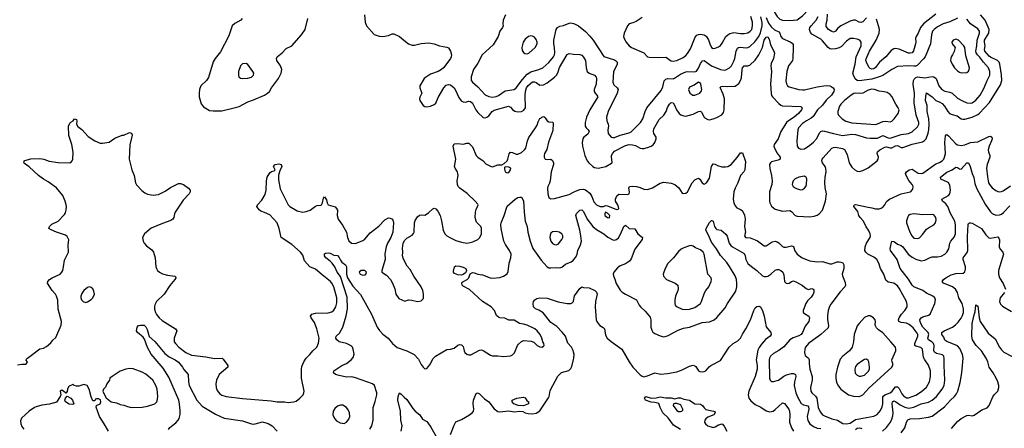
# Model space of a CAD drawing. Header units: inches. Extents: x 1834610 to 2027685, y 642842 to 774116.
# Tile 463 of 632: x 1933928 to 1944721, y 735162 to 739635. Entities that reach past the tile are written whole.
import ezdxf

# ---------------------------------------------------------------- set-up
doc = ezdxf.new("R2010")
doc.units = ezdxf.units.IN
doc.header["$MEASUREMENT"] = 0
doc.layers.add('B9733', color=7, linetype='Continuous')
doc.layers.add('B9743', color=7, linetype='Continuous')

msp = doc.modelspace()

# ---------------------------------------------------------------- linework, layer by layer
at = {"layer": 'B9733', "color": 5}
for points, elevation in [([(1937709, 739689), (1937715, 739610), (1937728, 739568), (1937814, 739474), (1937870, 739456), (1937910, 739453), (1937970, 739464), (1938010, 739482), (1938030, 739482), (1938090, 739453), (1938156, 739396), (1938190, 739372), (1938230, 739358), (1938255, 739355), (1938330, 739376), (1938410, 739384), (1938470, 739373), (1938530, 739348), (1938610, 739336), (1938630, 739326), (1938650, 739291), (1938660, 739250), (1938659, 739230), (1938650, 739210), (1938622, 739170), (1938572, 739108), (1938551, 739090), (1938515, 739070), (1938430, 739038), (1938376, 739004), (1938361, 738990), (1938315, 738910), (1938315, 738890), (1938335, 738830), (1938314, 738786), (1938310, 738770), (1938313, 738750), (1938350, 738695), (1938370, 738686), (1938390, 738682), (1938430, 738689), (1938470, 738706), (1938490, 738720), (1938517, 738783), (1938577, 738890), (1938602, 738918), (1938630, 738927), (1938650, 738921), (1938690, 738888), (1938705, 738865), (1938742, 738782), (1938768, 738748), (1938790, 738736), (1938810, 738734), (1938850, 738743), (1938870, 738741), (1938890, 738722), (1938927, 738650), (1938950, 738620), (1939010, 738564), (1939030, 738560), (1939050, 738568), (1939070, 738584), (1939107, 738630), (1939130, 738645), (1939288, 738688), (1939310, 738678), (1939331, 738651), (1939355, 738635), (1939390, 738627), (1939430, 738630), (1939456, 738644), (1939472, 738670), (1939468, 738808), (1939471, 738849), (1939484, 738890), (1939503, 738917), (1939550, 738954), (1939570, 738957), (1939590, 738949), (1939630, 738920), (1939670, 738923), (1939710, 738943), (1939790, 739005), (1939812, 739028), (1939826, 739054), (1939846, 739114), (1939930, 739256), (1939950, 739267), (1939999, 739259), (1940000, 739258)], 520), ([(1939252, 739690), (1939229, 739630), (1939223, 739590), (1939226, 739570), (1939219, 739550), (1939193, 739510), (1939172, 739450), (1939118, 739362), (1938999, 739250), (1938950, 739158), (1938904, 739090), (1938876, 739010), (1938877, 738970), (1938890, 738950), (1938950, 738900), (1939030, 738812), (1939070, 738794), (1939110, 738789), (1939150, 738793), (1939176, 738804), (1939250, 738857), (1939350, 738872), (1939370, 738889), (1939440, 738980), (1939490, 739038), (1939530, 739063), (1939618, 739090), (1939664, 739110), (1939730, 739166), (1939780, 739230), (1939790, 739250), (1939793, 739273), (1939791, 739331), (1939784, 739370), (1939785, 739410), (1939808, 739530), (1939823, 739550), (1939850, 739565), (1939890, 739571), (1939950, 739596), (1939970, 739600), (1940000, 739593)], 540), ([(1936368, 739650), (1936353, 739630), (1936286, 739594), (1936258, 739570), (1936220, 739460), (1936130, 739284), (1936069, 739211), (1936047, 739173), (1935999, 739001), (1935977, 738970), (1935914, 738910), (1935899, 738870), (1935894, 738830), (1935896, 738790), (1935916, 738716), (1935943, 738683), (1936010, 738641), (1936050, 738636), (1936143, 738637), (1936310, 738678), (1936334, 738686), (1936430, 738737), (1936490, 738757), (1936610, 738809), (1936645, 738830), (1936666, 738850), (1936689, 738890), (1936764, 738990), (1936794, 739050), (1936801, 739090), (1936788, 739130), (1936747, 739190), (1936743, 739210), (1936750, 739230), (1936807, 739273), (1936850, 739319), (1936910, 739350), (1937018, 739470), (1937056, 739530), (1937087, 739650)], 520), ([(1933905, 735855), (1933950, 735864), (1933990, 735865), (1934002, 735870), (1934012, 735890), (1933995, 735910), (1934014, 735930), (1934149, 736031), (1934190, 736038), (1934223, 736057), (1934270, 736098), (1934290, 736125), (1934323, 736157), (1934381, 736290), (1934387, 736330), (1934350, 736466), (1934345, 736565), (1934333, 736610), (1934321, 736630), (1934285, 736670), (1934233, 736750), (1934237, 736770), (1934253, 736790), (1934284, 736810), (1934371, 736849), (1934389, 736870), (1934400, 736890), (1934409, 736930), (1934418, 737002), (1934464, 737090), (1934461, 737170), (1934466, 737226), (1934450, 737262), (1934430, 737277), (1934330, 737310), (1934274, 737334), (1934249, 737350), (1934253, 737370), (1934282, 737398), (1934350, 737431), (1934419, 737501), (1934430, 737521), (1934438, 737550), (1934442, 737590), (1934439, 737610), (1934427, 737650), (1934400, 737710), (1934330, 737794), (1934241, 737861), (1934190, 737890), (1934134, 737930), (1934030, 738025), (1933982, 738062), (1933975, 738070), (1933976, 738084), (1933978, 738090), (1933986, 738094), (1934050, 738113), (1934150, 738115), (1934191, 738110), (1934250, 738088), (1934349, 738071), (1934470, 738067), (1934490, 738071), (1934504, 738090), (1934509, 738110), (1934514, 738186), (1934501, 738270), (1934468, 738368), (1934462, 738470), (1934478, 738502), (1934490, 738515), (1934513, 738527), (1934529, 738551), (1934550, 738542), (1934555, 738530), (1934551, 738490), (1934565, 738466), (1934610, 738435), (1934677, 738357), (1934750, 738308), (1934810, 738284), (1934837, 738283), (1934910, 738295), (1934970, 738339), (1935050, 738371), (1935070, 738371), (1935130, 738399), (1935153, 738393), (1935160, 738370), (1935134, 738266), (1935129, 738109), (1935158, 737990), (1935182, 737930), (1935196, 737850), (1935210, 737827), (1935267, 737767), (1935300, 737740), (1935330, 737727), (1935390, 737716), (1935450, 737723), (1935523, 737757), (1935582, 737798), (1935670, 737843), (1935690, 737843), (1935725, 737830), (1935778, 737790), (1935796, 737770), (1935795, 737750), (1935785, 737730), (1935721, 737659), (1935634, 737530), (1935625, 737510), (1935617, 737470), (1935606, 737450), (1935584, 737436), (1935494, 737406), (1935370, 737354), (1935297, 737290), (1935273, 737250), (1935283, 737210), (1935293, 737190), (1935319, 737159), (1935375, 737115), (1935394, 737090), (1935413, 737030), (1935422, 736930), (1935427, 736910), (1935440, 736890), (1935462, 736870), (1935493, 736853), (1935550, 736838), (1935628, 736828), (1935638, 736818), (1935639, 736810), (1935629, 736790), (1935573, 736727), (1935510, 736632), (1935429, 736551), (1935410, 736515), (1935405, 736490), (1935405, 736465), (1935416, 736430), (1935427, 736407), (1935456, 736370), (1935490, 736343), (1935636, 736250), (1935649, 736230), (1935621, 736150), (1935623, 736110), (1935635, 736090), (1935673, 736050), (1935750, 735991), (1935810, 735964), (1935970, 735943), (1936065, 735925), (1936148, 735928), (1936160, 735920), (1936208, 735850), (1936208, 735830), (1936114, 735750), (1936084, 735690), (1936077, 735650), (1936080, 735610), (1936094, 735574), (1936121, 735541), (1936145, 735525), (1936190, 735509), (1936370, 735487), (1936684, 735464), (1936750, 735453), (1936830, 735450), (1936870, 735444), (1936930, 735450), (1936960, 735460), (1937000, 735490), (1937034, 735530), (1937044, 735550), (1937046, 735570), (1937017, 735710), (1937017, 735810), (1937022, 735838), (1937043, 735890), (1937068, 735930), (1937110, 735969), (1937140, 736010), (1937184, 736050), (1937205, 736095), (1937210, 736150), (1937186, 736250), (1937159, 736319), (1937123, 736370), (1937115, 736390), (1937130, 736410), (1937170, 736423), (1937310, 736426), (1937350, 736438), (1937370, 736454), (1937392, 736490), (1937403, 736537), (1937405, 736590), (1937373, 736710), (1937351, 736750), (1937335, 736770), (1937242, 736842), (1937170, 736906), (1937110, 736931), (1937050, 736994), (1937030, 737056), (1937005, 737090), (1936910, 737175), (1936794, 737250), (1936771, 737351), (1936750, 737410), (1936670, 737498), (1936610, 737526), (1936570, 737538), (1936553, 737553), (1936529, 737590), (1936535, 737610), (1936582, 737658), (1936617, 737723), (1936630, 737770), (1936633, 737870), (1936642, 737910), (1936670, 737959), (1936690, 737975), (1936719, 737981), (1936729, 737990), (1936710, 738030), (1936730, 738050), (1936770, 738059), (1936796, 738050), (1936800, 738030), (1936778, 737982), (1936765, 737935), (1936764, 737884), (1936785, 737785), (1936870, 737607), (1936890, 737589), (1936970, 737544), (1937030, 737530), (1937070, 737534), (1937113, 737550), (1937170, 737593), (1937190, 737601), (1937230, 737605), (1937237, 737610), (1937249, 737630), (1937258, 737682), (1937270, 737695), (1937290, 737662), (1937298, 737630), (1937310, 737610), (1937386, 737586), (1937402, 737570), (1937410, 737550), (1937409, 737490), (1937419, 737450), (1937466, 737386), (1937511, 737310), (1937521, 737250), (1937535, 737215), (1937565, 737190), (1937610, 737186), (1937690, 737218), (1937710, 737234), (1937770, 737301), (1937866, 737374), (1937930, 737443), (1937970, 737466), (1937990, 737463), (1938013, 737450), (1938022, 737430), (1938025, 737410), (1938017, 737310), (1937996, 737250), (1937959, 737190), (1937944, 737150), (1937931, 737071), (1937935, 737010), (1937896, 736890), (1937898, 736870), (1937950, 736839), (1937992, 736792), (1938016, 736750), (1938042, 736690), (1938053, 736630), (1938084, 736584), (1938150, 736555), (1938190, 736567), (1938226, 736566), (1938290, 736551), (1938330, 736557), (1938350, 736578), (1938355, 736590), (1938356, 736630), (1938347, 736670), (1938329, 736710), (1938247, 736827), (1938210, 736902), (1938177, 736937), (1938135, 737015), (1938124, 737050), (1938127, 737090), (1938123, 737130), (1938132, 737190), (1938150, 737223), (1938170, 737242), (1938230, 737276), (1938246, 737294), (1938251, 737310), (1938255, 737410), (1938264, 737436), (1938290, 737479), (1938310, 737495), (1938330, 737499), (1938370, 737495), (1938410, 737520), (1938456, 737564), (1938470, 737571), (1938490, 737564), (1938510, 737541), (1938537, 737490), (1938553, 737434), (1938570, 737330), (1938590, 737290), (1938610, 737268), (1938650, 737246), (1938710, 737219), (1938770, 737200), (1938830, 737190), (1938865, 737195), (1938896, 737204), (1938951, 737229), (1938970, 737246), (1938991, 737289), (1938992, 737352), (1938983, 737370), (1938937, 737417), (1938930, 737430), (1938922, 737470), (1938924, 737530), (1938930, 737556), (1938948, 737590), (1938953, 737610), (1938950, 737616), (1938922, 737650), (1938832, 737732), (1938754, 737790), (1938735, 737810), (1938726, 737830), (1938723, 737870), (1938734, 737930), (1938732, 737948), (1938728, 737970), (1938703, 738010), (1938695, 738030), (1938708, 738110), (1938679, 738250), (1938690, 738276), (1938730, 738281), (1938790, 738273), (1938830, 738285), (1938850, 738283), (1938870, 738267), (1938890, 738242), (1938930, 738150), (1938950, 738129), (1939008, 738090), (1939037, 738057), (1939090, 738031), (1939110, 738026), (1939170, 738046), (1939213, 738047), (1939240, 738061), (1939270, 738091), (1939279, 738110), (1939292, 738168), (1939310, 738184), (1939330, 738181), (1939370, 738163), (1939390, 738162), (1939430, 738181), (1939463, 738210), (1939475, 738230), (1939493, 738310), (1939510, 738346), (1939583, 738450), (1939600, 738480), (1939610, 738516), (1939630, 738553), (1939642, 738558), (1939650, 738570), (1939675, 738575), (1939690, 738562), (1939710, 738530), (1939730, 738519), (1939772, 738512), (1939776, 738496), (1939773, 738430), (1939768, 738410), (1939726, 738294), (1939706, 738214), (1939682, 738170), (1939676, 738150), (1939678, 738130), (1939689, 738109), (1939710, 738104), (1939750, 738107), (1939770, 738093), (1939778, 738070), (1939778, 738050), (1939754, 737970), (1939744, 737870), (1939736, 737844), (1939718, 737810), (1939715, 737790), (1939716, 737730), (1939730, 737690), (1939750, 737673), (1939790, 737677), (1939950, 737722), (1940000, 737747)], 480), ([(1937767, 735153), (1937788, 735190), (1937801, 735250), (1937801, 735390), (1937826, 735454), (1937843, 735530), (1937843, 735550), (1937816, 735630), (1937794, 735650), (1937610, 735716), (1937570, 735725), (1937510, 735723), (1937430, 735740), (1937390, 735752), (1937367, 735770), (1937370, 735790), (1937459, 735850), (1937510, 735872), (1937560, 735910), (1937583, 735937), (1937595, 735975), (1937585, 736030), (1937576, 736050), (1937563, 736063), (1937509, 736090), (1937429, 736110), (1937403, 736130), (1937394, 736150), (1937397, 736170), (1937435, 736205), (1937471, 736270), (1937505, 736395), (1937520, 736470), (1937516, 736596), (1937443, 736823), (1937408, 736870), (1937382, 736930), (1937354, 736970), (1937333, 736993), (1937285, 737030), (1937270, 737050), (1937270, 737071), (1937282, 737078), (1937310, 737083), (1937330, 737078), (1937370, 737057), (1937410, 737052), (1937430, 737033), (1937443, 737003), (1937461, 736981), (1937500, 736950), (1937511, 736931), (1937511, 736850), (1937522, 736810), (1937579, 736719), (1937665, 736625), (1937784, 736410), (1937848, 736268), (1937871, 736231), (1937910, 736193), (1937968, 736150), (1938016, 736090), (1938067, 736047), (1938170, 736010), (1938251, 735971), (1938299, 735919), (1938330, 735862), (1938350, 735832), (1938370, 735812), (1938390, 735818), (1938410, 735839), (1938430, 735866), (1938458, 735922), (1938487, 735953), (1938610, 736024), (1938650, 736027), (1938690, 736039), (1938730, 736073), (1938750, 736081), (1938770, 736074), (1938790, 736056), (1938798, 736030), (1938799, 736010), (1938809, 735990), (1938830, 735973), (1938850, 735967), (1938872, 735968), (1938970, 736016), (1938990, 736020), (1939010, 736012), (1939090, 735961), (1939110, 735954), (1939170, 735955), (1939230, 735947), (1939310, 735956), (1939330, 735965), (1939352, 735988), (1939386, 736070), (1939396, 736084), (1939427, 736113), (1939450, 736124), (1939536, 736116), (1939564, 736104), (1939601, 736070), (1939630, 736054), (1939650, 736051), (1939670, 736061), (1939678, 736070), (1939675, 736090), (1939662, 736110), (1939651, 736150), (1939632, 736190), (1939600, 736230), (1939575, 736250), (1939490, 736291), (1939450, 736303), (1939408, 736308), (1939350, 736344), (1939290, 736344), (1939246, 736366), (1939191, 736371), (1939177, 736377), (1939156, 736396), (1939133, 736450), (1939095, 736490), (1939001, 736550), (1938860, 736680), (1938790, 736719), (1938780, 736730), (1938773, 736750), (1938779, 736761), (1938832, 736790), (1938850, 736810), (1938867, 736853), (1938890, 736867), (1938910, 736864), (1938950, 736848), (1939003, 736843), (1939087, 736810), (1939114, 736806), (1939190, 736813), (1939230, 736827), (1939270, 736853), (1939281, 736879), (1939294, 736970), (1939313, 737030), (1939315, 737070), (1939299, 737110), (1939254, 737174), (1939236, 737210), (1939205, 737350), (1939203, 737390), (1939206, 737410), (1939239, 737490), (1939270, 737595), (1939359, 737670), (1939390, 737688), (1939410, 737694), (1939430, 737691), (1939452, 737651), (1939457, 737530), (1939468, 737430), (1939490, 737370), (1939499, 737310), (1939525, 737210), (1939554, 737130), (1939643, 737003), (1939709, 736929), (1939730, 736919), (1939750, 736917), (1939810, 736924), (1939850, 736920), (1939870, 736927), (1939910, 736960), (1939975, 736985), (1939997, 737003), (1940000, 737007)], 460), ([(1940000, 735995), (1939995, 736015), (1939976, 736050), (1939935, 736095), (1939911, 736170), (1939876, 736216), (1939815, 736276), (1939750, 736322), (1939667, 736427), (1939617, 736457), (1939584, 736470), (1939561, 736490), (1939555, 736530), (1939562, 736550), (1939575, 736570), (1939597, 736583), (1939630, 736590), (1939710, 736588), (1939830, 736547), (1939929, 736529), (1939970, 736527), (1939986, 736534), (1940000, 736550), (1940000, 736553)], 440), ([(1935560, 735150), (1935575, 735170), (1935638, 735221), (1935665, 735250), (1935675, 735270), (1935686, 735314), (1935687, 735353), (1935680, 735430), (1935671, 735470), (1935562, 735722), (1935499, 735819), (1935370, 735972), (1935330, 736047), (1935296, 736136), (1935280, 736160), (1935221, 736210), (1935210, 736229), (1935217, 736270), (1935230, 736286), (1935251, 736291), (1935291, 736290), (1935310, 736271), (1935324, 736244), (1935348, 736168), (1935410, 736112), (1935520, 735980), (1935565, 735945), (1935634, 735910), (1935670, 735885), (1935713, 735830), (1935726, 735806), (1935773, 735750), (1935777, 735670), (1935787, 735630), (1935870, 735471), (1935930, 735403), (1936075, 735315), (1936170, 735273), (1936370, 735244), (1936470, 735210), (1936490, 735208), (1936510, 735212), (1936590, 735234), (1936650, 735216), (1936696, 735190), (1936751, 735130)], 460), ([(1938650, 735093), (1938690, 735195), (1938710, 735234), (1938770, 735259), (1938858, 735310), (1938890, 735335), (1938901, 735350), (1938907, 735370), (1938900, 735430), (1938904, 735470), (1938930, 735542), (1938946, 735550), (1938970, 735541), (1939023, 735483), (1939070, 735453), (1939130, 735376), (1939170, 735345), (1939190, 735341), (1939290, 735354), (1939350, 735343), (1939410, 735348), (1939444, 735344), (1939470, 735330), (1939503, 735323), (1939550, 735320), (1939590, 735328), (1939630, 735352), (1939726, 735494), (1939733, 735510), (1939743, 735577), (1939827, 735733), (1939868, 735772), (1939946, 735794), (1939970, 735817), (1939980, 735840), (1940000, 735914)], 440), ([(1934900, 735130), (1934854, 735210), (1934801, 735290), (1934765, 735395), (1934769, 735411), (1934810, 735431), (1934816, 735450), (1934812, 735472), (1934790, 735486), (1934770, 735486), (1934760, 735480), (1934750, 735462), (1934730, 735462), (1934710, 735506), (1934689, 735589), (1934666, 735630), (1934630, 735642), (1934577, 735623), (1934550, 735622), (1934526, 735630), (1934510, 735646), (1934504, 735636), (1934470, 735622), (1934464, 735616), (1934451, 735590), (1934450, 735566), (1934432, 735548), (1934408, 735570), (1934390, 735579), (1934372, 735570), (1934379, 735530), (1934370, 735510), (1934330, 735449), (1934310, 735439), (1934290, 735437), (1934255, 735425), (1934170, 735414), (1934110, 735397), (1934090, 735389), (1934030, 735349), (1933947, 735273), (1933937, 735243), (1933939, 735210), (1933950, 735183), (1933974, 735154)], 480), ([(1938111, 735130), (1938119, 735190), (1938106, 735250), (1938103, 735350), (1938073, 735470), (1938076, 735510), (1938090, 735551), (1938110, 735537), (1938141, 735501), (1938170, 735478), (1938237, 735377), (1938263, 735350), (1938314, 735310), (1938342, 735262), (1938390, 735236), (1938403, 735223), (1938435, 735175), (1938507, 735047)], 440)]:
    msp.add_lwpolyline(points, dxfattribs=dict(at, elevation=elevation))
for points, elevation in [([(1939530, 739458), (1939507, 739450), (1939470, 739424), (1939447, 739390), (1939434, 739330), (1939437, 739297), (1939450, 739275), (1939464, 739264), (1939490, 739263), (1939510, 739271), (1939577, 739330), (1939601, 739370), (1939601, 739390), (1939590, 739419), (1939570, 739443), (1939550, 739454)], 560), ([(1936410, 739157), (1936370, 739152), (1936350, 739129), (1936328, 739070), (1936325, 739030), (1936331, 739010), (1936350, 738996), (1936370, 738990), (1936430, 738994), (1936470, 739006), (1936492, 739030), (1936494, 739050), (1936485, 739070), (1936430, 739145)], 540), ([(1939250, 738024), (1939243, 738017), (1939241, 737999), (1939248, 737970), (1939270, 737959), (1939290, 737964), (1939310, 737990), (1939311, 738011), (1939290, 738022)], 480), ([(1939810, 737317), (1939768, 737312), (1939750, 737299), (1939742, 737278), (1939740, 737250), (1939750, 737211), (1939770, 737185), (1939790, 737173), (1939810, 737171), (1939830, 737179), (1939872, 737230), (1939882, 737250), (1939882, 737270), (1939870, 737292), (1939842, 737310)], 480), ([(1937670, 736891), (1937649, 736870), (1937661, 736850), (1937670, 736845), (1937690, 736840), (1937710, 736843), (1937721, 736850), (1937729, 736870), (1937710, 736889)], 480), ([(1938770, 736838), (1938730, 736841), (1938696, 736856), (1938684, 736870), (1938682, 736882), (1938693, 736930), (1938710, 736939), (1938750, 736938), (1938790, 736927), (1938818, 736910), (1938827, 736890), (1938823, 736877), (1938816, 736864), (1938790, 736845)], 460), ([(1934690, 736709), (1934670, 736702), (1934631, 736670), (1934610, 736638), (1934598, 736610), (1934598, 736590), (1934605, 736570), (1934622, 736550), (1934650, 736538), (1934670, 736545), (1934710, 736571), (1934729, 736590), (1934749, 736630), (1934742, 736662), (1934730, 736688), (1934710, 736702)], 480), ([(1935130, 735817), (1935090, 735809), (1935030, 735787), (1934943, 735730), (1934916, 735710), (1934911, 735690), (1934883, 735650), (1934868, 735612), (1934846, 735590), (1934838, 735570), (1934845, 735550), (1934877, 735497), (1934931, 735451), (1934990, 735442), (1935030, 735423), (1935070, 735416), (1935110, 735399), (1935150, 735390), (1935270, 735393), (1935330, 735404), (1935410, 735430), (1935430, 735450), (1935436, 735464), (1935443, 735510), (1935440, 735550), (1935434, 735590), (1935420, 735630), (1935388, 735690), (1935310, 735756), (1935270, 735777), (1935170, 735812)], 480), ([(1934510, 735422), (1934470, 735425), (1934429, 735450), (1934424, 735470), (1934429, 735490), (1934450, 735514), (1934490, 735492), (1934505, 735470), (1934522, 735430)], 480), ([(1939450, 735407), (1939392, 735412), (1939346, 735430), (1939326, 735450), (1939328, 735470), (1939378, 735490), (1939450, 735502), (1939470, 735497), (1939486, 735466), (1939505, 735450), (1939505, 735430)], 440), ([(1937444, 735416), (1937410, 735405), (1937381, 735379), (1937363, 735350), (1937362, 735310), (1937378, 735270), (1937402, 735242), (1937440, 735220), (1937484, 735216), (1937510, 735229), (1937537, 735263), (1937546, 735290), (1937543, 735330), (1937530, 735364), (1937510, 735390), (1937470, 735415)], 480)]:
    msp.add_lwpolyline(points, close=True, dxfattribs=dict(at, elevation=elevation))
at = {"layer": 'B9743', "color": 5}
for points, elevation in [([(1942082, 740000), (1942084, 739990), (1942114, 739910), (1942171, 739810), (1942206, 739710), (1942232, 739670), (1942262, 739642), (1942290, 739631), (1942372, 739628), (1942450, 739635), (1942510, 739678), (1942543, 739710), (1942564, 739750), (1942566, 739850), (1942575, 739930), (1942592, 739948), (1942710, 739994), (1942718, 740000)], 560), ([(1940000, 739258), (1940070, 739255), (1940090, 739246), (1940110, 739227), (1940130, 739190), (1940139, 739110), (1940150, 739068), (1940169, 739049), (1940230, 739030), (1940248, 739008), (1940251, 738990), (1940246, 738930), (1940226, 738870), (1940226, 738850), (1940236, 738830), (1940256, 738810), (1940265, 738790), (1940177, 738650), (1940142, 738570), (1940125, 738510), (1940126, 738470), (1940138, 738450), (1940159, 738430), (1940169, 738410), (1940156, 738384), (1940111, 738349), (1940100, 738330), (1940093, 738290), (1940098, 738250), (1940124, 738150), (1940150, 738090), (1940167, 738067), (1940210, 738030), (1940230, 738019), (1940270, 738010), (1940352, 738030), (1940416, 738064), (1940423, 738070), (1940423, 738077), (1940414, 738130), (1940417, 738150), (1940430, 738175), (1940450, 738195), (1940570, 738258), (1940610, 738268), (1940645, 738265), (1940677, 738257), (1940730, 738229), (1940750, 738224), (1940770, 738224), (1940810, 738236), (1940850, 738252), (1940873, 738267), (1940892, 738290), (1940905, 738330), (1940904, 738350), (1940880, 738390), (1940875, 738410), (1940880, 738440), (1940937, 738543), (1940990, 738590), (1941014, 738630), (1941030, 738674), (1941050, 738709), (1941070, 738729), (1941090, 738725), (1941110, 738694), (1941129, 738649), (1941158, 738610), (1941175, 738595), (1941210, 738583), (1941230, 738581), (1941270, 738589), (1941310, 738602), (1941370, 738632), (1941390, 738635), (1941403, 738623), (1941430, 738570), (1941440, 738560), (1941470, 738543), (1941490, 738541), (1941530, 738549), (1941570, 738565), (1941625, 738595), (1941642, 738618), (1941652, 738648), (1941654, 738770), (1941641, 738821), (1941606, 738894), (1941616, 738904), (1941633, 738907), (1941690, 738903), (1941770, 738909), (1941810, 738938), (1941831, 738970), (1941842, 738998), (1941847, 739090), (1941852, 739110), (1941870, 739130), (1941910, 739131), (1941930, 739139), (1941990, 739193), (1942029, 739250), (1942070, 739330), (1942090, 739411), (1942110, 739443), (1942130, 739449), (1942143, 739423), (1942159, 739359), (1942196, 739290), (1942202, 739270), (1942192, 739210), (1942165, 739155), (1942162, 739130), (1942170, 739070), (1942159, 738930), (1942165, 738830), (1942170, 738806), (1942179, 738790), (1942250, 738719), (1942270, 738701), (1942290, 738693), (1942490, 738686), (1942507, 738670), (1942499, 738650), (1942466, 738610), (1942416, 738570), (1942354, 738530), (1942333, 738510), (1942270, 738410), (1942244, 738330), (1942200, 738270), (1942196, 738250), (1942201, 738230), (1942233, 738173), (1942263, 738130), (1942265, 738110), (1942244, 738096), (1942170, 738079), (1942157, 738070), (1942149, 738050), (1942152, 738008), (1942170, 737930), (1942178, 737870), (1942173, 737830), (1942149, 737750), (1942147, 737650), (1942151, 737630), (1942170, 737595), (1942190, 737574), (1942210, 737562), (1942290, 737541), (1942370, 737548), (1942390, 737537), (1942430, 737492), (1942450, 737486), (1942590, 737477), (1942637, 737483), (1942670, 737495), (1942691, 737509), (1942729, 737550), (1942762, 737650), (1942772, 737728), (1942759, 737799), (1942754, 737854), (1942757, 737910), (1942768, 737970), (1942766, 738006), (1942758, 738030), (1942728, 738070), (1942722, 738090), (1942726, 738110), (1942736, 738124), (1942830, 738229), (1942850, 738238), (1942870, 738240), (1942947, 738227), (1942970, 738214), (1943000, 738160), (1943022, 738070), (1943050, 738021), (1943082, 737990), (1943110, 737977), (1943130, 737975), (1943170, 737983), (1943230, 738012), (1943328, 738090), (1943339, 738110), (1943341, 738130), (1943327, 738170), (1943332, 738190), (1943356, 738210), (1943410, 738240), (1943430, 738242), (1943470, 738231), (1943490, 738234), (1943530, 738254), (1943550, 738257), (1943590, 738237), (1943610, 738238), (1943713, 738273), (1943823, 738297), (1943848, 738312), (1943865, 738330), (1943888, 738392), (1943895, 738430), (1943897, 738490), (1943893, 738550), (1943875, 738630), (1943875, 738695), (1943858, 738750), (1943861, 738799), (1943870, 738836), (1943930, 738790), (1943969, 738750), (1944014, 738734), (1944039, 738719), (1944064, 738690), (1944102, 738630), (1944122, 738610), (1944150, 738597), (1944203, 738583), (1944250, 738550), (1944267, 738547), (1944290, 738548), (1944370, 738569), (1944430, 738596), (1944450, 738613), (1944559, 738730), (1944679, 738921), (1944693, 738970), (1944692, 739032), (1944672, 739150), (1944665, 739170), (1944646, 739190), (1944570, 739224), (1944555, 739235), (1944509, 739290), (1944504, 739310), (1944512, 739350), (1944505, 739390), (1944506, 739410), (1944514, 739430), (1944551, 739489), (1944555, 739530), (1944511, 739630), (1944461, 739690)], 520), ([(1943210, 739657), (1943170, 739611), (1943150, 739606), (1943130, 739609), (1943090, 739630), (1943070, 739631), (1943030, 739621), (1942930, 739570), (1942897, 739543), (1942870, 739510), (1942850, 739500), (1942830, 739506), (1942795, 739530), (1942770, 739561), (1942767, 739590), (1942779, 739630), (1942784, 739696)], 520), ([(1943970, 739698), (1943837, 739590), (1943803, 739550), (1943778, 739490), (1943754, 739450), (1943749, 739430), (1943753, 739390), (1943748, 739370), (1943727, 739293), (1943710, 739273), (1943690, 739268), (1943670, 739270), (1943570, 739313), (1943530, 739319), (1943510, 739316), (1943481, 739299), (1943423, 739230), (1943352, 739170), (1943310, 739112), (1943290, 739098), (1943270, 739094), (1943250, 739100), (1943237, 739117), (1943211, 739171), (1943205, 739190), (1943206, 739206), (1943243, 739290), (1943315, 739410), (1943348, 739490), (1943352, 739530), (1943343, 739570), (1943320, 739640)], 520), ([(1940000, 739593), (1940011, 739590), (1940054, 739570), (1940130, 739506), (1940177, 739457), (1940213, 739413), (1940333, 739233), (1940450, 739196), (1940461, 739190), (1940477, 739170), (1940476, 739150), (1940436, 739064), (1940430, 738950), (1940441, 738921), (1940479, 738890), (1940490, 738870), (1940477, 738830), (1940380, 738630), (1940361, 738570), (1940365, 738530), (1940380, 738490), (1940382, 738470), (1940374, 738430), (1940380, 738390), (1940411, 738351), (1940430, 738344), (1940450, 738345), (1940510, 738370), (1940610, 738397), (1940630, 738407), (1940732, 738510), (1940759, 738550), (1940783, 738630), (1940804, 738670), (1940960, 738860), (1940978, 738902), (1940992, 738968), (1941010, 738985), (1941030, 738990), (1941090, 738989), (1941106, 738994), (1941170, 739041), (1941230, 739064), (1941250, 739069), (1941330, 739066), (1941348, 739072), (1941370, 739104), (1941390, 739156), (1941414, 739186), (1941430, 739189), (1941510, 739129), (1941610, 739089), (1941650, 739082), (1941670, 739085), (1941710, 739107), (1941730, 739130), (1941758, 739182), (1941767, 739210), (1941781, 739290), (1941797, 739323), (1941809, 739331), (1941826, 739334), (1941890, 739326), (1941910, 739331), (1941930, 739343), (1941986, 739394), (1942030, 739453), (1942047, 739493), (1942067, 739570), (1942066, 739606), (1942052, 739668)], 540), ([(1940750, 739658), (1940684, 739616), (1940650, 739600), (1940610, 739590), (1940592, 739570), (1940553, 739490), (1940548, 739450), (1940554, 739430), (1940577, 739390), (1940610, 739348), (1940633, 739333), (1940770, 739273), (1940811, 739230), (1940830, 739224), (1940930, 739220), (1941010, 739224), (1941030, 739215), (1941050, 739195), (1941070, 739184), (1941090, 739182), (1941130, 739188), (1941200, 739220), (1941230, 739242), (1941250, 739264), (1941282, 739318), (1941334, 739446), (1941350, 739465), (1941370, 739474), (1941390, 739477), (1941410, 739475), (1941430, 739469), (1941454, 739454), (1941477, 739417), (1941492, 739370), (1941510, 739333), (1941530, 739322), (1941550, 739323), (1941590, 739338), (1941610, 739354), (1941630, 739378), (1941668, 739450), (1941689, 739471), (1941714, 739486), (1941757, 739497), (1941830, 739483), (1941870, 739485), (1941910, 739492), (1941937, 739510), (1941952, 739530), (1941961, 739570), (1941960, 739610), (1941944, 739670)], 560), ([(1942110, 739659), (1942138, 739598), (1942170, 739554), (1942204, 739524), (1942250, 739502), (1942260, 739490), (1942272, 739452), (1942290, 739431), (1942375, 739395), (1942397, 739377), (1942405, 739365), (1942408, 739330), (1942404, 739210), (1942398, 739190), (1942355, 739130), (1942339, 739070), (1942328, 738968), (1942332, 738932), (1942345, 738910), (1942362, 738902), (1942470, 738872), (1942510, 738866), (1942530, 738867), (1942670, 738902), (1942770, 738917), (1942810, 738910), (1942823, 738903), (1942844, 738890), (1942855, 738870), (1942852, 738850), (1942827, 738810), (1942770, 738756), (1942730, 738701), (1942672, 738650), (1942625, 738575), (1942603, 738557), (1942552, 738530), (1942510, 738498), (1942464, 738450), (1942457, 738430), (1942446, 738310), (1942452, 738250), (1942464, 738230), (1942490, 738217), (1942530, 738223), (1942590, 738261), (1942630, 738296), (1942661, 738330), (1942699, 738401), (1942710, 738410), (1942730, 738417), (1942750, 738416), (1942848, 738388), (1942947, 738367), (1943050, 738381), (1943090, 738379), (1943210, 738342), (1943250, 738337), (1943330, 738340), (1943390, 738366), (1943450, 738342), (1943470, 738340), (1943590, 738379), (1943670, 738388), (1943710, 738407), (1943770, 738464), (1943785, 738490), (1943786, 738510), (1943756, 738590), (1943734, 738726), (1943737, 738830), (1943721, 738930), (1943727, 738970), (1943735, 738985), (1943750, 739002), (1943769, 739011), (1943850, 739000), (1943930, 739012), (1943950, 739010), (1943973, 738993), (1944004, 738910), (1944036, 738870), (1944070, 738854), (1944123, 738843), (1944150, 738833), (1944210, 738777), (1944255, 738750), (1944310, 738724), (1944350, 738720), (1944370, 738726), (1944410, 738756), (1944455, 738810), (1944496, 738884), (1944532, 738970), (1944563, 739030), (1944562, 739070), (1944549, 739110), (1944495, 739170), (1944451, 739230), (1944429, 739250), (1944414, 739274), (1944411, 739290), (1944421, 739350), (1944424, 739410), (1944449, 739490), (1944448, 739510), (1944430, 739537), (1944352, 739592), (1944310, 739643)], 540), ([(1944210, 739654), (1944126, 739614), (1944050, 739589), (1943990, 739559), (1943951, 739530), (1943935, 739510), (1943922, 739470), (1943912, 739370), (1943852, 739230), (1943834, 739206), (1943766, 739134), (1943750, 739128), (1943730, 739126), (1943670, 739132), (1943550, 739125), (1943488, 739092), (1943390, 739026), (1943351, 739009), (1943270, 738983), (1943130, 738967), (1943110, 738971), (1943088, 738988), (1943067, 739027), (1943062, 739050), (1943087, 739150), (1943097, 739230), (1943152, 739350), (1943154, 739370), (1943151, 739390), (1943136, 739410), (1943110, 739422), (1943070, 739430), (1943030, 739429), (1942990, 739402), (1942936, 739344), (1942912, 739328), (1942870, 739315), (1942830, 739313), (1942810, 739318), (1942789, 739330), (1942730, 739404), (1942710, 739423), (1942610, 739477), (1942595, 739495), (1942585, 739530), (1942591, 739550), (1942603, 739570), (1942660, 739630), (1942682, 739670)], 540), ([(1940000, 737747), (1940022, 737758), (1940070, 737776), (1940110, 737781), (1940132, 737772), (1940178, 737738), (1940199, 737699), (1940222, 737642), (1940250, 737608), (1940291, 737589), (1940328, 737592), (1940350, 737602), (1940370, 737598), (1940470, 737558), (1940490, 737560), (1940496, 737570), (1940490, 737600), (1940458, 737650), (1940459, 737670), (1940473, 737707), (1940496, 737724), (1940590, 737721), (1940608, 737730), (1940612, 737750), (1940606, 737790), (1940612, 737808), (1940650, 737813), (1940690, 737809), (1940730, 737797), (1940770, 737779), (1940810, 737777), (1940864, 737796), (1940950, 737845), (1940990, 737856), (1941070, 737846), (1941110, 737830), (1941154, 737794), (1941190, 737736), (1941210, 737731), (1941230, 737736), (1941250, 737751), (1941298, 737850), (1941330, 737884), (1941350, 737895), (1941370, 737899), (1941385, 737890), (1941408, 737848), (1941430, 737836), (1941455, 737850), (1941490, 737899), (1941510, 738030), (1941530, 738057), (1941550, 738053), (1941578, 738038), (1941626, 738026), (1941664, 738024), (1941692, 738028), (1941728, 738052), (1941793, 738127), (1941830, 738177), (1941850, 738179), (1941883, 738083), (1941876, 737990), (1941866, 737970), (1941830, 737930), (1941800, 737850), (1941770, 737790), (1941758, 737750), (1941748, 737670), (1941757, 737630), (1941770, 737596), (1941790, 737576), (1941830, 737558), (1941846, 737546), (1941862, 737522), (1941874, 737494), (1941880, 737450), (1941875, 737370), (1941883, 737310), (1941874, 737270), (1941886, 737250), (1941934, 737246), (1941990, 737227), (1942014, 737214), (1942090, 737160), (1942110, 737158), (1942178, 737202), (1942210, 737210), (1942230, 737204), (1942250, 737191), (1942290, 737153), (1942306, 737146), (1942330, 737145), (1942390, 737160), (1942410, 737154), (1942425, 737105), (1942450, 737069), (1942507, 737027), (1942590, 736994), (1942670, 736984), (1942730, 736987), (1942810, 736964), (1942830, 736964), (1942890, 736983), (1942910, 736985), (1942930, 736982), (1942950, 736973), (1942963, 736950), (1942961, 736910), (1942944, 736850), (1942946, 736830), (1942978, 736758), (1942982, 736730), (1942973, 736710), (1942923, 736657), (1942819, 736521), (1942804, 736496), (1942790, 736450), (1942784, 736396), (1942784, 736350), (1942794, 736286), (1942790, 736261), (1942710, 736190), (1942574, 736090), (1942542, 736050), (1942534, 736030), (1942530, 735990), (1942539, 735959), (1942574, 735930), (1942583, 735910), (1942582, 735870), (1942590, 735810), (1942614, 735730), (1942614, 735690), (1942598, 735610), (1942601, 735570), (1942613, 735550), (1942653, 735513), (1942668, 735490), (1942682, 735390), (1942703, 735343), (1942730, 735310), (1942750, 735298), (1942830, 735266), (1942891, 735251), (1942950, 735216), (1942990, 735209), (1943030, 735219), (1943090, 735258), (1943290, 735294), (1943327, 735313), (1943363, 735357), (1943382, 735398), (1943389, 735430), (1943389, 735511), (1943410, 735529), (1943471, 735550), (1943492, 735568), (1943530, 735614), (1943550, 735614), (1943570, 735596), (1943599, 735539), (1943616, 735516), (1943650, 735497), (1943670, 735497), (1943750, 735524), (1943815, 735565), (1943867, 735613), (1943902, 735670), (1943914, 735730), (1943913, 735790), (1943892, 735852), (1943850, 735910), (1943837, 735937), (1943825, 736030), (1943807, 736047), (1943750, 736062), (1943742, 736070), (1943742, 736090), (1943775, 736170), (1943773, 736190), (1943765, 736205), (1943721, 736261), (1943678, 736298), (1943650, 736312), (1943590, 736319), (1943565, 736330), (1943562, 736350), (1943569, 736370), (1943595, 736410), (1943632, 736450), (1943655, 736490), (1943658, 736518), (1943651, 736551), (1943570, 736695), (1943550, 736722), (1943510, 736750), (1943450, 736763), (1943422, 736782), (1943400, 736850), (1943364, 736910), (1943347, 736970), (1943324, 737010), (1943290, 737037), (1943227, 737067), (1943202, 737090), (1943193, 737110), (1943196, 737150), (1943212, 737188), (1943251, 737250), (1943254, 737270), (1943250, 737290), (1943234, 737330), (1943208, 737368), (1943177, 737430), (1943140, 737470), (1943128, 737490), (1943114, 737534), (1943071, 737590), (1943076, 737604), (1943090, 737613), (1943210, 737586), (1943270, 737577), (1943310, 737565), (1943350, 737564), (1943370, 737571), (1943393, 737587), (1943410, 737607), (1943430, 737645), (1943461, 737670), (1943591, 737729), (1943689, 737750), (1943702, 737758), (1943720, 737780), (1943723, 737810), (1943713, 737830), (1943676, 737876), (1943645, 737930), (1943640, 737950), (1943648, 737970), (1943677, 737990), (1943710, 737999), (1943777, 737957), (1943810, 737950), (1943830, 737956), (1943970, 738056), (1944010, 738072), (1944039, 738090), (1944057, 738110), (1944067, 738130), (1944078, 738170), (1944070, 738290), (1944075, 738365), (1944085, 738375), (1944090, 738377), (1944110, 738363), (1944190, 738278), (1944210, 738265), (1944250, 738258), (1944290, 738266), (1944350, 738292), (1944430, 738300), (1944550, 738357), (1944570, 738360), (1944584, 738350), (1944587, 738330), (1944581, 738310), (1944554, 738250), (1944546, 738210), (1944547, 738190), (1944562, 738150), (1944564, 738130), (1944533, 738050), (1944527, 738010), (1944536, 737916), (1944548, 737850), (1944558, 737830), (1944590, 737795), (1944630, 737764), (1944650, 737753), (1944670, 737750), (1944690, 737753), (1944710, 737761), (1944790, 737816)], 480), ([(1943387, 735130), (1943429, 735170), (1943473, 735230), (1943490, 735263), (1943501, 735299), (1943504, 735330), (1943493, 735430), (1943497, 735450), (1943510, 735462), (1943530, 735457), (1943580, 735420), (1943630, 735393), (1943676, 735384), (1943730, 735392), (1943810, 735428), (1943890, 735447), (1943931, 735470), (1943978, 735510), (1944039, 735590), (1944062, 735630), (1944071, 735690), (1944062, 735850), (1944063, 735923), (1944058, 735950), (1944045, 735965), (1943979, 735979), (1943955, 735995), (1943950, 736010), (1943952, 736070), (1943944, 736090), (1943928, 736108), (1943892, 736132), (1943883, 736150), (1943895, 736190), (1943887, 736210), (1943830, 736270), (1943805, 736310), (1943798, 736330), (1943797, 736350), (1943809, 736371), (1943830, 736383), (1943890, 736400), (1943907, 736413), (1943958, 736530), (1943966, 736570), (1943960, 736590), (1943938, 736610), (1943870, 736642), (1943827, 736670), (1943731, 736711), (1943710, 736730), (1943670, 736795), (1943581, 736910), (1943548, 737010), (1943474, 737110), (1943471, 737130), (1943489, 737210), (1943510, 737206), (1943530, 737196), (1943550, 737179), (1943590, 737162), (1943608, 737148), (1943669, 737070), (1943710, 737035), (1943750, 737012), (1943810, 736996), (1943850, 737002), (1943908, 737032), (1943930, 737038), (1943990, 737039), (1944030, 737047), (1944070, 737069), (1944093, 737090), (1944112, 737128), (1944124, 737190), (1944134, 737210), (1944170, 737254), (1944185, 737290), (1944188, 737390), (1944179, 737430), (1944133, 737513), (1944104, 737590), (1944080, 737620), (1944045, 737650), (1944035, 737670), (1944110, 737710), (1944124, 737730), (1944133, 737770), (1944124, 737824), (1944110, 737849), (1944098, 737858), (1944024, 737890), (1944022, 737910), (1944090, 737968), (1944148, 737992), (1944190, 738022), (1944210, 738018), (1944230, 738002), (1944250, 737998), (1944310, 738068), (1944330, 738067), (1944346, 738030), (1944369, 737950), (1944387, 737907), (1944398, 737842), (1944417, 737790), (1944510, 737615), (1944570, 737532), (1944590, 737513), (1944630, 737496), (1944670, 737499), (1944690, 737507), (1944714, 737526), (1944783, 737597)], 460), ([(1940000, 737007), (1940023, 737037), (1940038, 737070), (1940046, 737110), (1940077, 737170), (1940085, 737210), (1940081, 737270), (1940070, 737330), (1940023, 737490), (1940030, 737515), (1940070, 737549), (1940090, 737553), (1940110, 737537), (1940150, 737450), (1940212, 737370), (1940250, 737340), (1940331, 737291), (1940375, 737255), (1940430, 737224), (1940450, 737223), (1940470, 737229), (1940492, 737248), (1940514, 737286), (1940550, 737370), (1940570, 737387), (1940609, 737349), (1940670, 737345), (1940704, 737290), (1940756, 737250), (1940753, 737230), (1940670, 737124), (1940630, 737016), (1940611, 736990), (1940570, 736964), (1940510, 736942), (1940480, 736920), (1940442, 736870), (1940433, 736850), (1940436, 736830), (1940453, 736793), (1940466, 736746), (1940510, 736676), (1940534, 736654), (1940570, 736630), (1940690, 736570), (1940720, 736510), (1940735, 736490), (1940784, 736444), (1940839, 736379), (1940848, 736350), (1940848, 736270), (1940858, 736238), (1940870, 736216), (1940890, 736201), (1940950, 736173), (1940990, 736165), (1941030, 736176), (1941145, 736235), (1941203, 736257), (1941270, 736270), (1941410, 736320), (1941490, 736328), (1941542, 736350), (1941570, 736374), (1941661, 736479), (1941688, 736530), (1941777, 736663), (1941789, 736711), (1941791, 736750), (1941785, 736790), (1941770, 736830), (1941710, 736933), (1941678, 736978), (1941610, 737055), (1941566, 737126), (1941510, 737200), (1941478, 737278), (1941451, 737330), (1941454, 737350), (1941490, 737414), (1941510, 737436), (1941516, 737436), (1941530, 737431), (1941546, 737370), (1941558, 737350), (1941570, 737340), (1941619, 737330), (1941669, 737289), (1941684, 737264), (1941707, 737190), (1941725, 737165), (1941742, 737150), (1941870, 737075), (1941881, 737050), (1941889, 737009), (1941910, 736967), (1941950, 736932), (1942010, 736890), (1942070, 736833), (1942090, 736825), (1942110, 736823), (1942130, 736828), (1942163, 736850), (1942210, 736893), (1942230, 736902), (1942250, 736900), (1942270, 736890), (1942292, 736870), (1942303, 736843), (1942312, 736770), (1942330, 736752), (1942350, 736747), (1942363, 736750), (1942390, 736770), (1942410, 736775), (1942443, 736763), (1942510, 736726), (1942550, 736692), (1942570, 736682), (1942610, 736693), (1942626, 736686), (1942635, 736675), (1942635, 736650), (1942626, 736630), (1942604, 736596), (1942564, 736556), (1942545, 736530), (1942515, 736450), (1942518, 736430), (1942530, 736417), (1942577, 736390), (1942586, 736370), (1942577, 736330), (1942540, 736280), (1942510, 736212), (1942493, 736190), (1942470, 736176), (1942406, 736154), (1942369, 736131), (1942305, 736055), (1942250, 736014), (1942190, 735980), (1942160, 735950), (1942148, 735930), (1942144, 735910), (1942146, 735710), (1942153, 735690), (1942170, 735673), (1942193, 735673), (1942247, 735690), (1942306, 735734), (1942334, 735746), (1942390, 735762), (1942410, 735760), (1942431, 735751), (1942437, 735730), (1942421, 735670), (1942418, 735630), (1942435, 735550), (1942458, 735498), (1942495, 735435), (1942519, 735419), (1942568, 735408), (1942576, 735396), (1942580, 735370), (1942561, 735290), (1942569, 735249), (1942590, 735212), (1942630, 735181), (1942670, 735165), (1942710, 735159)], 460), ([(1943590, 735113), (1943630, 735166), (1943648, 735230), (1943665, 735255), (1943690, 735266), (1943791, 735269), (1943890, 735283), (1943930, 735296), (1944064, 735396), (1944130, 735470), (1944174, 735510), (1944199, 735541), (1944211, 735570), (1944236, 735664), (1944255, 735770), (1944270, 735930), (1944264, 735970), (1944235, 736035), (1944210, 736065), (1944091, 736111), (1944070, 736126), (1944058, 736158), (1944037, 736190), (1944037, 736210), (1944063, 736230), (1944154, 736270), (1944186, 736294), (1944216, 736324), (1944250, 736368), (1944263, 736397), (1944273, 736430), (1944275, 736470), (1944260, 736530), (1944224, 736590), (1944208, 736650), (1944187, 736687), (1944155, 736710), (1944056, 736750), (1944039, 736770), (1944053, 736790), (1944080, 736810), (1944138, 736842), (1944190, 736858), (1944270, 736860), (1944290, 736875), (1944297, 736903), (1944295, 736930), (1944269, 737011), (1944271, 737030), (1944315, 737085), (1944323, 737110), (1944317, 737263), (1944327, 737393), (1944330, 737405), (1944338, 737410), (1944350, 737413), (1944370, 737408), (1944470, 737350), (1944520, 737280), (1944550, 737248), (1944570, 737242), (1944650, 737257), (1944663, 737243), (1944667, 737227), (1944666, 737146), (1944679, 737119), (1944705, 737090), (1944711, 737070), (1944658, 736890), (1944657, 736850), (1944670, 736811), (1944709, 736749), (1944733, 736687)], 440), ([(1940000, 736553), (1940010, 736611), (1940070, 736691), (1940090, 736711), (1940110, 736705), (1940170, 736701), (1940232, 736670), (1940252, 736652), (1940257, 736630), (1940240, 736550), (1940236, 736490), (1940248, 736350), (1940255, 736330), (1940268, 736308), (1940288, 736288), (1940324, 736264), (1940337, 736250), (1940350, 736181), (1940369, 736150), (1940410, 736114), (1940529, 736029), (1940609, 735889), (1940650, 735830), (1940730, 735746), (1940750, 735732), (1940770, 735727), (1940810, 735737), (1940890, 735770), (1940954, 735754), (1941030, 735761), (1941130, 735780), (1941190, 735801), (1941270, 735843), (1941310, 735853), (1941330, 735847), (1941339, 735839), (1941370, 735791), (1941384, 735784), (1941410, 735779), (1941430, 735782), (1941450, 735791), (1941485, 735835), (1941503, 735850), (1941610, 735904), (1941704, 736050), (1941750, 736090), (1941799, 736121), (1941828, 736150), (1941850, 736194), (1941888, 736252), (1941939, 736350), (1941975, 736450), (1941990, 736481), (1942010, 736497), (1942030, 736498), (1942046, 736490), (1942057, 736477), (1942070, 736451), (1942090, 736390), (1942112, 736271), (1942163, 736210), (1942164, 736190), (1942154, 736170), (1942105, 736135), (1942058, 736082), (1942034, 736046), (1942021, 736019), (1942000, 735910), (1942011, 735850), (1942011, 735810), (1941990, 735730), (1941921, 735570), (1941914, 735530), (1941920, 735490), (1941942, 735462), (1941990, 735421), (1942052, 735392), (1942110, 735352), (1942150, 735342), (1942186, 735350), (1942210, 735366), (1942290, 735439), (1942310, 735434), (1942358, 735370), (1942365, 735350), (1942369, 735309), (1942367, 735230), (1942388, 735168), (1942412, 735130)], 440), ([(1944724, 736650), (1944675, 736590), (1944670, 736550), (1944681, 736521), (1944700, 736500), (1944802, 736442)], 440), ([(1944141, 735159), (1944210, 735238), (1944250, 735270), (1944310, 735301), (1944330, 735304), (1944370, 735299), (1944390, 735306), (1944475, 735365), (1944533, 735387), (1944555, 735410), (1944595, 735505), (1944610, 735528), (1944650, 735570), (1944662, 735610), (1944662, 735630), (1944650, 735670), (1944631, 735710), (1944599, 735770), (1944556, 735830), (1944541, 735890), (1944524, 735930), (1944470, 736009), (1944412, 736070), (1944372, 736132), (1944366, 736170), (1944368, 736308), (1944390, 736403), (1944403, 736437), (1944410, 736514), (1944422, 736502), (1944430, 736502), (1944445, 736370), (1944458, 736330), (1944544, 736204), (1944621, 736141), (1944668, 736050), (1944690, 736020), (1944717, 735997), (1944807, 735947)], 420), ([(1940000, 735914), (1940004, 735930), (1940005, 735970), (1940000, 735995)], 440), ([(1941170, 735147), (1941096, 735196), (1941035, 735275), (1940979, 735330), (1940949, 735390), (1940934, 735434), (1940890, 735446), (1940850, 735449), (1940789, 735470), (1940777, 735490), (1940790, 735510), (1940850, 735490), (1940905, 735495), (1940950, 735505), (1941010, 735496), (1941070, 735494), (1941110, 735486), (1941146, 735494), (1941170, 735495), (1941210, 735481), (1941270, 735470), (1941330, 735431), (1941390, 735426), (1941413, 735413), (1941430, 735387), (1941450, 735367), (1941534, 735350), (1941545, 735345), (1941550, 735334), (1941536, 735310), (1941470, 735284), (1941450, 735267), (1941439, 735250), (1941436, 735230), (1941445, 735210), (1941473, 735190), (1941530, 735172), (1941550, 735177), (1941590, 735199), (1941630, 735211), (1941650, 735185), (1941678, 735130)], 420), ([(1943090, 735147), (1943110, 735162), (1943130, 735168), (1943150, 735165), (1943159, 735159)], 460)]:
    msp.add_lwpolyline(points, dxfattribs=dict(at, elevation=elevation))
for points, elevation in [([(1944190, 739422), (1944170, 739417), (1944159, 739410), (1944147, 739390), (1944151, 739370), (1944184, 739330), (1944173, 739287), (1944155, 739250), (1944139, 739230), (1944134, 739210), (1944133, 739190), (1944148, 739150), (1944176, 739110), (1944210, 739075), (1944230, 739061), (1944250, 739053), (1944310, 739059), (1944330, 739071), (1944337, 739090), (1944338, 739110), (1944301, 739241), (1944290, 739330), (1944278, 739350), (1944221, 739410)], 560), ([(1941370, 738953), (1941320, 738920), (1941270, 738896), (1941258, 738870), (1941273, 738830), (1941306, 738810), (1941330, 738809), (1941384, 738830), (1941403, 738857), (1941406, 738870), (1941394, 738930), (1941390, 738939)], 540), ([(1943270, 738874), (1943230, 738865), (1943170, 738830), (1943150, 738827), (1943090, 738831), (1943073, 738827), (1943044, 738810), (1942970, 738752), (1942928, 738710), (1942914, 738690), (1942896, 738630), (1942897, 738610), (1942905, 738590), (1942944, 738550), (1942984, 738524), (1943050, 738507), (1943310, 738489), (1943330, 738494), (1943390, 738521), (1943423, 738523), (1943470, 738517), (1943490, 738524), (1943515, 738550), (1943558, 738610), (1943567, 738650), (1943559, 738670), (1943531, 738710), (1943490, 738795), (1943470, 738817), (1943437, 738837), (1943406, 738846), (1943350, 738852), (1943298, 738870)], 560), ([(1942530, 737924), (1942470, 737912), (1942430, 737892), (1942408, 737870), (1942398, 737850), (1942397, 737830), (1942407, 737810), (1942430, 737794), (1942450, 737784), (1942490, 737774), (1942510, 737776), (1942530, 737791), (1942545, 737810), (1942552, 737830), (1942555, 737894), (1942549, 737909)], 540), ([(1940350, 737527), (1940341, 737510), (1940344, 737490), (1940370, 737470), (1940390, 737467), (1940395, 737470), (1940398, 737490), (1940370, 737517)], 480), ([(1943730, 737510), (1943690, 737502), (1943671, 737490), (1943662, 737478), (1943648, 737432), (1943648, 737410), (1943686, 737310), (1943706, 737270), (1943730, 737243), (1943770, 737239), (1943790, 737248), (1943830, 737286), (1943870, 737343), (1943890, 737358), (1943950, 737388), (1943967, 737410), (1943974, 737446), (1943971, 737470), (1943950, 737498), (1943930, 737504), (1943830, 737500)], 480), ([(1941290, 737163), (1941270, 737161), (1941210, 737139), (1941178, 737122), (1941150, 737098), (1941094, 737030), (1941032, 736968), (1941002, 736910), (1940980, 736850), (1940987, 736827), (1941019, 736790), (1941113, 736750), (1941141, 736730), (1941145, 736690), (1941142, 736670), (1941116, 736610), (1941108, 736570), (1941109, 736530), (1941114, 736510), (1941135, 736490), (1941190, 736465), (1941230, 736461), (1941270, 736466), (1941330, 736484), (1941390, 736530), (1941402, 736550), (1941436, 736644), (1941450, 736670), (1941481, 736710), (1941507, 736770), (1941512, 736790), (1941507, 736810), (1941470, 736850), (1941431, 737070), (1941421, 737090), (1941390, 737115), (1941338, 737138), (1941310, 737157)], 480), ([(1943250, 736394), (1943230, 736394), (1943190, 736374), (1943130, 736310), (1943110, 736282), (1943077, 736190), (1943070, 736110), (1943052, 736050), (1943023, 736010), (1942952, 735950), (1942923, 735917), (1942892, 735830), (1942876, 735750), (1942875, 735710), (1942883, 735663), (1942902, 735622), (1942930, 735589), (1943014, 735530), (1943070, 735515), (1943130, 735509), (1943150, 735516), (1943170, 735530), (1943237, 735603), (1943489, 735830), (1943501, 735850), (1943501, 735870), (1943492, 735890), (1943490, 735910), (1943533, 736010), (1943534, 736030), (1943527, 736050), (1943478, 736110), (1943390, 736207), (1943341, 736241), (1943321, 736261), (1943307, 736290), (1943310, 736330), (1943305, 736350), (1943289, 736370)], 520), ([(1943210, 735917), (1943190, 735914), (1943170, 735904), (1943110, 735860), (1943090, 735837), (1943082, 735810), (1943086, 735766), (1943110, 735742), (1943130, 735734), (1943150, 735734), (1943190, 735745), (1943230, 735783), (1943242, 735810), (1943245, 735830), (1943237, 735890), (1943230, 735905)], 540), ([(1941110, 735435), (1941094, 735430), (1941092, 735410), (1941130, 735358), (1941150, 735345), (1941170, 735345), (1941186, 735350), (1941198, 735362), (1941198, 735370), (1941175, 735415), (1941163, 735423), (1941130, 735434)], 420)]:
    msp.add_lwpolyline(points, close=True, dxfattribs=dict(at, elevation=elevation))

doc.saveas('drawing.dxf')
